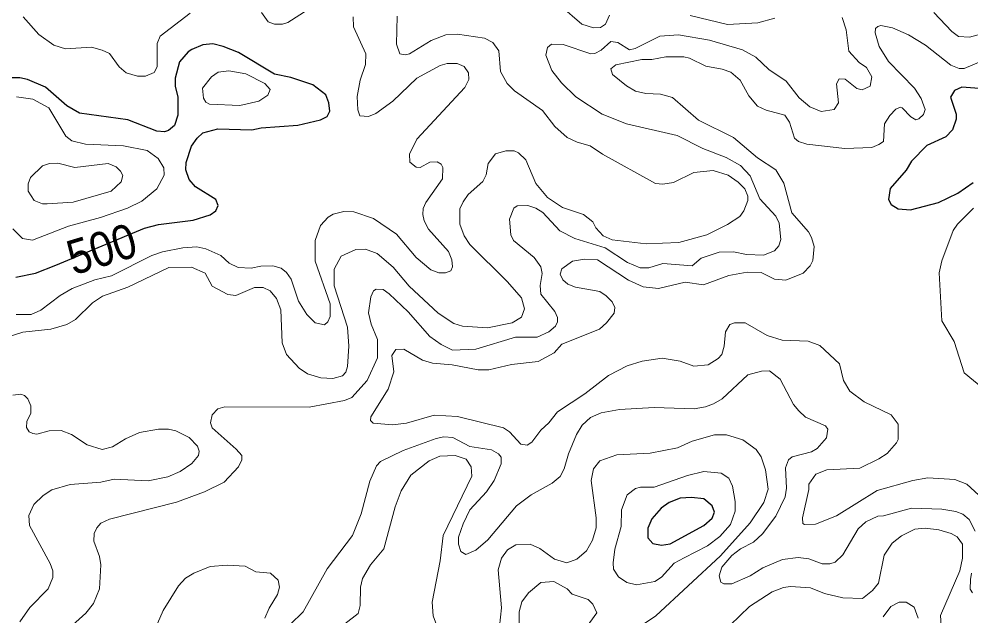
# Model space of a CAD drawing. Extents: x 577 to 602.9, y 7483.8 to 7511.6.
# Drawn here: x 578.43 to 580.635, y 7504.532 to 7505.913 of the extents above; entities that cross this region are included whole.
import ezdxf
from ezdxf.enums import TextEntityAlignment as Align

# ---------------------------------------------------------------- set-up
doc = ezdxf.new("R2010")
doc.units = 0
doc.header["$LTSCALE"] = 0.032
doc.layers.add('1', color=7, linetype='Continuous', lineweight=25)
doc.layers.add('2', color=7, linetype='Continuous', lineweight=13)
doc.layers.add('61', color=7, linetype='Continuous')

msp = doc.modelspace()

# ---------------------------------------------------------------- linework, layer by layer
at = {"layer": '1'}
for points in [[(578.4228, 7505.3155), (578.4689, 7505.3251), (578.5157, 7505.3433), (578.721, 7505.4292), (578.7536, 7505.4372), (578.8339, 7505.4475), (578.8729, 7505.4602), (578.8864, 7505.469), (578.892, 7505.4817), (578.8864, 7505.4952), (578.8395, 7505.5247), (578.8244, 7505.5421), (578.8164, 7505.5644), (578.8172, 7505.5811), (578.83, 7505.6185), (578.8427, 7505.6376), (578.8562, 7505.6495), (578.8912, 7505.659), (578.9699, 7505.6567), (578.9914, 7505.6614), (579.0765, 7505.6678), (579.1289, 7505.6797), (579.1441, 7505.6877), (579.1504, 7505.6996), (579.148, 7505.7195), (579.1409, 7505.7378), (579.1107, 7505.7608), (579.0598, 7505.7775), (579.0224, 7505.7855), (578.9389, 7505.8356), (578.9031, 7505.8499), (578.8793, 7505.8554), (578.8562, 7505.8531), (578.8308, 7505.8427), (578.822, 7505.8372), (578.8021, 7505.8141), (578.7918, 7505.7759), (578.7918, 7505.7576), (578.7981, 7505.7322), (578.7981, 7505.6908), (578.7902, 7505.667), (578.7767, 7505.6551), (578.7671, 7505.6519), (578.7496, 7505.6535), (578.6821, 7505.6797), (578.5707, 7505.6956), (578.5413, 7505.7123), (578.492, 7505.7553), (578.4499, 7505.7728), (578.4324, 7505.7767), (578.4093, 7505.7767)], [(580.6851, 7505.7497), (580.6143, 7505.7553), (580.5976, 7505.7481), (580.5881, 7505.7322), (580.6008, 7505.6932), (580.6008, 7505.6813), (580.5929, 7505.6567), (580.577, 7505.6408), (580.5332, 7505.6201), (580.4974, 7505.5843), (580.4855, 7505.5636), (580.4481, 7505.5207), (580.4442, 7505.4952), (580.4505, 7505.4841), (580.4664, 7505.4738), (580.4951, 7505.4714), (580.5603, 7505.4881), (580.6048, 7505.5103), (580.6406, 7505.535)]]:
    msp.add_lwpolyline(points, dxfattribs=at)
msp.add_lwpolyline([(579.9884, 7504.806), (579.9615, 7504.8042), (579.936, 7504.7939), (579.9178, 7504.7812), (579.8963, 7504.7565), (579.8867, 7504.735), (579.8867, 7504.712), (579.8987, 7504.6993), (579.9186, 7504.6953), (579.9384, 7504.6985), (580.0164, 7504.7406), (580.0362, 7504.7581), (580.041, 7504.7716), (580.0362, 7504.7867), (580.0164, 7504.8026)], close=True, dxfattribs=at)
at = {"layer": '2'}
for points in [[(578.9922, 7505.9286), (579.0073, 7505.9063), (579.0224, 7505.9016), (579.0407, 7505.9016), (579.0534, 7505.9055), (579.1003, 7505.935)], [(579.684, 7505.9445), (579.7341, 7505.9016), (579.7611, 7505.8928), (579.777, 7505.8936), (579.7889, 7505.9016), (579.7985, 7505.9222)], [(578.4403, 7505.9183), (578.4761, 7505.8777), (578.5111, 7505.8523), (578.5381, 7505.8443), (578.5986, 7505.8483), (578.6232, 7505.8411), (578.6399, 7505.8332), (578.6622, 7505.8022), (578.6789, 7505.7887), (578.7051, 7505.7807), (578.7234, 7505.7807), (578.7433, 7505.7894), (578.7504, 7505.8022), (578.7504, 7505.8562), (578.7576, 7505.8737), (578.8268, 7505.927)], [(579.2045, 7505.9183), (579.2053, 7505.8952), (579.2339, 7505.8324), (579.2331, 7505.8077), (579.2204, 7505.772), (579.214, 7505.7338), (579.2148, 7505.7028), (579.2196, 7505.6893), (579.2395, 7505.6877), (579.257, 7505.6948), (579.2959, 7505.7234), (579.3516, 7505.7759), (579.4057, 7505.8054), (579.4224, 7505.8101), (579.4454, 7505.8101), (579.4613, 7505.803), (579.4717, 7505.7887), (579.4725, 7505.7728), (579.4629, 7505.7545), (579.3516, 7505.6352), (579.3349, 7505.6002), (579.3357, 7505.5819), (579.35, 7505.57), (579.3595, 7505.5692), (579.3818, 7505.5819), (579.3993, 7505.5827), (579.408, 7505.5771), (579.412, 7505.5692), (579.4112, 7505.5429), (579.3723, 7505.4881), (579.3667, 7505.4746), (579.3659, 7505.461), (579.3691, 7505.4459), (579.3786, 7505.4268), (579.4255, 7505.3752), (579.4327, 7505.3561), (579.4343, 7505.3394), (579.4303, 7505.3306), (579.4184, 7505.3259), (579.4025, 7505.3259), (579.3842, 7505.333), (579.35, 7505.3608), (579.3047, 7505.4149), (579.2514, 7505.4515), (579.2061, 7505.4666), (579.183, 7505.4674), (579.1584, 7505.4618), (579.1464, 7505.4547), (579.1289, 7505.4356), (579.1162, 7505.4006), (579.1162, 7505.3529), (579.1512, 7505.2543), (579.1512, 7505.2249), (579.1456, 7505.2122), (579.1377, 7505.205), (579.1162, 7505.2098), (579.0971, 7505.2289)], [(579.7532, 7505.6193), (579.7229, 7505.628), (579.6999, 7505.6392), (579.6713, 7505.6646), (579.6426, 7505.7012), (579.5782, 7505.7473), (579.5607, 7505.764), (579.5456, 7505.7918), (579.5416, 7505.8395), (579.5281, 7505.8586), (579.5082, 7505.869), (579.4462, 7505.8785), (579.4192, 7505.8769), (579.385, 7505.8634), (579.3349, 7505.8324), (579.3246, 7505.83), (579.3126, 7505.8324), (579.3047, 7505.8547), (579.3063, 7505.9199)], [(580.3368, 7505.9167), (580.3464, 7505.8881), (580.3527, 7505.8388), (580.3766, 7505.8125), (580.3933, 7505.8006), (580.406, 7505.7791), (580.402, 7505.7576), (580.3837, 7505.7489), (580.371, 7505.7521), (580.344, 7505.7743), (580.3305, 7505.7751), (580.3241, 7505.7632), (580.3289, 7505.7195), (580.3185, 7505.7036), (580.2883, 7505.6988), (580.2621, 7505.7099), (580.2374, 7505.7306), (580.2072, 7505.7696), (580.1674, 7505.7966), (580.1372, 7505.8252), (580.1062, 7505.8419), (580.0299, 7505.8642), (579.9583, 7505.8769), (579.9146, 7505.8737), (579.8579, 7505.8448), (579.8446, 7505.8419), (579.8176, 7505.8586), (579.8009, 7505.861), (579.7786, 7505.8411), (579.7643, 7505.8332), (579.7547, 7505.8324), (579.6911, 7505.8539), (579.6641, 7505.8547), (579.6546, 7505.8475), (579.6506, 7505.8292), (579.6649, 7505.7942), (579.6872, 7505.7656), (579.7198, 7505.733), (579.781, 7505.6932), (579.8374, 7505.6702), (579.9551, 7505.6439), (580.014, 7505.6137), (580.068, 7505.593), (580.1014, 7505.574), (580.1237, 7505.5501), (580.146, 7505.4968), (580.1833, 7505.4571), (580.1913, 7505.4404), (580.1953, 7505.403), (580.1905, 7505.3879), (580.1802, 7505.3768), (580.1547, 7505.3664), (580.1158, 7505.368), (580.0855, 7505.3744), (580.0521, 7505.3736), (580.0108, 7505.3593), (579.9893, 7505.3418), (579.9217, 7505.3473), (579.8891, 7505.337), (579.8693, 7505.337), (579.8398, 7505.3497), (579.7881, 7505.3839), (579.7182, 7505.4054), (579.6832, 7505.4229), (579.6434, 7505.465), (579.6275, 7505.4754), (579.6092, 7505.4817), (579.5846, 7505.4809), (579.5766, 7505.4754), (579.5663, 7505.4499), (579.5695, 7505.4133), (579.5758, 7505.4006), (579.6235, 7505.3608), (579.6394, 7505.3394), (579.6418, 7505.3243)], [(579.9846, 7505.9214), (580.0712, 7505.9008), (580.142, 7505.9047), (580.181, 7505.9151)], [(580.6748, 7505.8825), (580.6318, 7505.8714), (580.6064, 7505.8729), (580.5913, 7505.8841), (580.5491, 7505.9286)], [(579.8374, 7505.7584), (579.8048, 7505.7847), (579.8009, 7505.7982), (579.8128, 7505.8069), (579.8732, 7505.8197), (579.8963, 7505.8197), (579.9289, 7505.826), (579.9702, 7505.826), (579.9838, 7505.8228), (580.0211, 7505.8038), (580.0593, 7505.7974), (580.0792, 7505.7902), (580.1006, 7505.772), (580.1205, 7505.7354), (580.1412, 7505.7115), (580.1611, 7505.702), (580.204, 7505.6908), (580.2152, 7505.6741), (580.2263, 7505.6376), (580.2358, 7505.6296), (580.2549, 7505.6233), (580.3432, 7505.6137), (580.406, 7505.6161), (580.4219, 7505.6225), (580.433, 7505.6296), (580.4354, 7505.6702), (580.4473, 7505.6901), (580.4617, 7505.7044), (580.472, 7505.7091), (580.476, 7505.7075), (580.4959, 7505.6869), (580.5078, 7505.6797), (580.5149, 7505.6821), (580.5253, 7505.6924), (580.5292, 7505.7036), (580.5197, 7505.729), (580.5046, 7505.7529), (580.4442, 7505.8149), (580.4227, 7505.8499), (580.4132, 7505.8809), (580.4139, 7505.8912), (580.4195, 7505.896), (580.4267, 7505.8984), (580.4537, 7505.8928), (580.4911, 7505.8769), (580.53, 7505.8523), (580.5889, 7505.8061), (580.608, 7505.799), (580.6199, 7505.799), (580.6692, 7505.8197)], [(580.3782, 7504.8734), (580.4219, 7504.8949), (580.441, 7504.9076), (580.4632, 7504.9322), (580.4664, 7504.9402), (580.4664, 7504.9752), (580.4505, 7504.9967), (580.3877, 7505.0269), (580.3551, 7505.0515), (580.34, 7505.0762), (580.3312, 7505.1151), (580.2851, 7505.1573), (580.2581, 7505.1676), (580.1977, 7505.17), (580.1635, 7505.1803), (580.1126, 7505.2098), (580.0879, 7505.2098), (580.0768, 7505.2058), (580.0665, 7505.1891), (580.0641, 7505.1557), (580.0585, 7505.1366), (580.0498, 7505.1271), (580.0267, 7505.1128), (579.9933, 7505.1096), (579.9615, 7505.1215), (579.9201, 7505.1279), (579.874, 7505.1215), (579.839, 7505.1104), (579.7961, 7505.0881), (579.7412, 7505.046), (579.6776, 7505.0038), (579.6577, 7504.9784), (579.6387, 7504.9617), (579.618, 7504.9338), (579.6076, 7504.9267), (579.5925, 7504.9291), (579.5663, 7504.9577), (579.5528, 7504.9672), (579.4462, 7504.9935), (579.3921, 7504.9959), (579.3277, 7504.9776), (579.2951, 7504.9736), (579.2509, 7504.9778), (579.2448, 7504.984), (579.245, 7504.9927), (579.2856, 7505.0563), (579.2983, 7505.0969), (579.2943, 7505.1342), (579.3031, 7505.1485), (579.3214, 7505.1493), (579.3651, 7505.1239), (579.3882, 7505.1167), (579.4335, 7505.1128), (579.4939, 7505.1008), (579.5186, 7505.1008), (579.5711, 7505.1135), (579.6331, 7505.1207), (579.6697, 7505.1406), (579.688, 7505.1605), (579.7746, 7505.1955), (579.7913, 7505.2098), (579.8088, 7505.232), (579.8104, 7505.2455), (579.804, 7505.2583), (579.7905, 7505.2726), (579.7754, 7505.2821), (579.719, 7505.2925), (579.7015, 7505.2996), (579.6903, 7505.3092), (579.684, 7505.3227), (579.688, 7505.3346), (579.7126, 7505.3529), (579.7404, 7505.3577), (579.7706, 7505.3561), (579.8422, 7505.3084), (579.8764, 7505.2933), (579.9114, 7505.2893), (579.9734, 7505.3044), (580.0156, 7505.298), (580.0744, 7505.3195), (580.1173, 7505.3275), (580.1492, 7505.3267), (580.1802, 7505.3108), (580.2064, 7505.3084), (580.247, 7505.3251), (580.2629, 7505.3418), (580.2692, 7505.3545), (580.2724, 7505.3863), (580.266, 7505.4078), (580.2589, 7505.4205), (580.2207, 7505.4642), (580.2016, 7505.5334), (580.1833, 7505.5644), (580.1412, 7505.5915), (580.0855, 7505.6392), (580.0044, 7505.6789), (579.944, 7505.7314), (579.9162, 7505.7394), (579.882, 7505.7409), (579.8581, 7505.7465), (579.8374, 7505.7584)], [(578.4244, 7505.733), (578.4626, 7505.7274), (578.4992, 7505.7075), (578.5389, 7505.6423), (578.5524, 7505.6312), (578.5842, 7505.6233), (578.6725, 7505.6193), (578.7274, 7505.6089), (578.7528, 7505.5907), (578.7655, 7505.5684), (578.7663, 7505.5517), (578.7496, 7505.5199), (578.7147, 7505.4913), (578.6813, 7505.4754), (578.6192, 7505.4539), (578.5453, 7505.434), (578.4618, 7505.4014), (578.4387, 7505.4054), (578.4157, 7505.4276)], [(578.3958, 7505.1748), (578.4395, 7505.1883), (578.5039, 7505.1955), (578.5413, 7505.2058), (578.5612, 7505.2177), (578.6009, 7505.2559), (578.624, 7505.2718), (578.6821, 7505.2925), (578.7775, 7505.3378), (578.83, 7505.3386), (578.8618, 7505.3251), (578.8777, 7505.2948), (578.9142, 7505.2758), (578.9325, 7505.2734), (578.9755, 7505.2917), (578.9961, 7505.2917), (579.0121, 7505.2837), (579.0264, 7505.2662), (579.0367, 7505.24), (579.0399, 7505.1636), (579.0502, 7505.1366), (579.0796, 7505.1048), (579.0987, 7505.0921), (579.1297, 7505.0825), (579.1576, 7505.0809), (579.1798, 7505.0873), (579.187, 7505.0961), (579.191, 7505.1088), (579.1941, 7505.1557), (579.191, 7505.2002), (579.1607, 7505.2956), (579.1607, 7505.3338), (579.1767, 7505.364), (579.2108, 7505.3799), (579.2331, 7505.3807), (579.2601, 7505.3704), (579.2967, 7505.3386), (579.3341, 7505.2948), (579.4009, 7505.232), (579.4375, 7505.2082), (579.4574, 7505.2026), (579.5154, 7505.1986), (579.5727, 7505.2098), (579.5941, 7505.2233), (579.6013, 7505.2424), (579.5941, 7505.2678), (579.5607, 7505.306), (579.4748, 7505.3911), (579.4613, 7505.4117), (579.4518, 7505.438), (579.4518, 7505.4738), (579.4589, 7505.4897), (579.4709, 7505.5072), (579.5051, 7505.5374), (579.5122, 7505.5525), (579.517, 7505.5787), (579.5337, 7505.601), (579.5583, 7505.6081), (579.5774, 7505.6081), (579.587, 7505.6034), (579.6045, 7505.5875), (579.6275, 7505.5326), (579.6546, 7505.5), (579.6895, 7505.4769), (579.738, 7505.461), (579.7595, 7505.4435), (579.7667, 7505.43), (579.7834, 7505.4117), (579.804, 7505.4022), (579.8828, 7505.3927), (579.9591, 7505.3958), (580.0235, 7505.4133), (580.0712, 7505.4372), (580.0999, 7505.4563), (580.1094, 7505.469), (580.1189, 7505.4928), (580.1189, 7505.5032), (580.1118, 7505.5199), (580.0959, 7505.5358), (580.0728, 7505.5517), (580.0386, 7505.5628), (579.9933, 7505.5581), (579.9464, 7505.535), (579.9217, 7505.531), (579.905, 7505.5326), (579.7818, 7505.6002), (579.7532, 7505.6193)], [(580.6414, 7505.4754), (580.604, 7505.438), (580.5945, 7505.4237), (580.5682, 7505.3537), (580.5618, 7505.3259), (580.5682, 7505.2145), (580.5968, 7505.1668), (580.6199, 7505.0945), (580.6628, 7505.0587)], [(579.0971, 7505.2289), (579.0781, 7505.2599), (579.0606, 7505.3108), (579.0502, 7505.3267), (579.0375, 7505.3362), (579.0184, 7505.3418), (578.9906, 7505.341), (578.9683, 7505.3362), (578.9381, 7505.3378), (578.9174, 7505.3481), (578.8975, 7505.3656), (578.8634, 7505.3815), (578.8419, 7505.3855), (578.8101, 7505.3839), (578.7624, 7505.3744), (578.7377, 7505.3656), (578.6447, 7505.3187), (578.6057, 7505.3092), (578.5532, 7505.2893), (578.5254, 7505.2734), (578.4809, 7505.2392), (578.4586, 7505.2296), (578.4236, 7505.2296)], [(579.6418, 7505.3243), (579.6379, 7505.2964), (579.6394, 7505.2766), (579.6713, 7505.236), (579.6776, 7505.2225), (579.6776, 7505.2122), (579.6728, 7505.2026), (579.6577, 7505.1891), (579.6307, 7505.1764), (579.5806, 7505.1764), (579.4884, 7505.1493), (579.4343, 7505.1469), (579.408, 7505.1597), (579.3818, 7505.178), (579.3317, 7505.2352), (579.288, 7505.2774), (579.2737, 7505.2869), (579.2578, 7505.2877), (579.2514, 7505.2837), (579.245, 7505.2702), (579.2395, 7505.2328), (579.2458, 7505.2066), (579.2609, 7505.1716), (579.2609, 7505.1287), (579.2371, 7505.0762), (579.2013, 7505.0372), (579.1846, 7505.0301), (579.1027, 7505.0149), (578.9071, 7505.0157), (578.8912, 7505.011), (578.8777, 7504.9967), (578.8737, 7504.9784), (578.8777, 7504.9672), (578.9333, 7504.9179), (578.9461, 7504.9028), (578.9461, 7504.8925), (578.9389, 7504.8766), (578.9055, 7504.8408), (578.8602, 7504.8185), (578.795, 7504.7947), (578.6399, 7504.7557), (578.62, 7504.7462), (578.6105, 7504.7358), (578.6041, 7504.7223), (578.6033, 7504.7048), (578.6168, 7504.669), (578.62, 7504.65), (578.6168, 7504.5943), (578.6025, 7504.5601), (578.585, 7504.5378), (578.5469, 7504.5029)], [(579.5472, 7504.8989), (579.5472, 7504.8837), (579.5313, 7504.8448), (579.513, 7504.8185), (579.4748, 7504.7772), (579.4589, 7504.7446), (579.4486, 7504.7136), (579.4486, 7504.6977), (579.4534, 7504.681), (579.4653, 7504.6738), (579.4884, 7504.6834), (579.5162, 7504.708), (579.583, 7504.7867), (579.6164, 7504.8122), (579.6657, 7504.8392), (579.684, 7504.8543), (579.6935, 7504.8718), (579.7031, 7504.9068), (579.7213, 7504.9513), (579.7349, 7504.9728), (579.754, 7504.9911), (579.7786, 7505.0014), (579.8215, 7505.0094), (579.9019, 7505.0142), (579.9941, 7505.011), (580.0203, 7505.0157), (580.0394, 7505.0221), (580.0593, 7505.034), (580.1189, 7505.0897), (580.1499, 7505.0984), (580.169, 7505.0992), (580.1937, 7505.0794), (580.2247, 7505.0213), (580.2366, 7505.0062), (580.2525, 7504.9919), (580.2986, 7504.9712), (580.3042, 7504.9641), (580.301, 7504.9434), (580.2788, 7504.9187), (580.266, 7504.9116), (580.2215, 7504.8996), (580.2128, 7504.8925), (580.2056, 7504.8742), (580.208, 7504.8273), (580.2048, 7504.8074), (580.1833, 7504.7621), (580.1523, 7504.7215), (580.1317, 7504.7024), (580.1014, 7504.6865), (580.0816, 7504.6714), (580.0585, 7504.6444), (580.0521, 7504.6245), (580.0561, 7504.6094), (580.0633, 7504.6062), (580.0816, 7504.6062), (580.1237, 7504.6245), (580.1531, 7504.6428), (580.1985, 7504.6619), (580.235, 7504.6667), (580.2597, 7504.6635), (580.2907, 7504.6523), (580.3082, 7504.6523), (580.3209, 7504.6563), (580.3384, 7504.673), (580.3742, 7504.7335), (580.3917, 7504.7494), (580.4195, 7504.7621), (580.433, 7504.7629), (580.4974, 7504.7812), (580.5682, 7504.7788), (580.6, 7504.7732), (580.6167, 7504.7669), (580.631, 7504.7549), (580.6453, 7504.7279)], [(578.4578, 7505.0181), (578.4507, 7505.034), (578.4427, 7505.042), (578.4348, 7505.0452), (578.4157, 7505.0428)], [(578.4324, 7504.518), (578.4554, 7504.5514), (578.4976, 7504.5943), (578.5087, 7504.6205), (578.5087, 7504.6356), (578.5023, 7504.6531), (578.4546, 7504.7406), (578.453, 7504.7637), (578.465, 7504.7891), (578.4864, 7504.8106), (578.5063, 7504.8233), (578.5485, 7504.836), (578.62, 7504.8408), (578.651, 7504.848), (578.7298, 7504.844), (578.7751, 7504.8535), (578.8037, 7504.8655), (578.8308, 7504.8845), (578.8459, 7504.9028), (578.8475, 7504.9132), (578.8435, 7504.9243), (578.8244, 7504.9442), (578.7934, 7504.9601), (578.7767, 7504.9641), (578.7536, 7504.9641), (578.7091, 7504.9561), (578.6773, 7504.9418), (578.6471, 7504.9227), (578.6232, 7504.9171), (578.5882, 7504.9275), (578.5516, 7504.9513), (578.5278, 7504.9609), (578.5, 7504.9601), (578.4713, 7504.9521), (578.4626, 7504.9537), (578.4538, 7504.9577), (578.4475, 7504.968), (578.4483, 7504.9816), (578.4578, 7505.0006), (578.4578, 7505.0181)], [(579.0582, 7504.5116), (579.0884, 7504.541), (579.1441, 7504.6404), (579.2029, 7504.7176), (579.2228, 7504.7676), (579.2427, 7504.8432), (579.2586, 7504.879), (579.2673, 7504.8893), (579.3198, 7504.9148), (579.3969, 7504.9426), (579.4144, 7504.9458), (579.4351, 7504.9442), (579.4748, 7504.9235), (579.5249, 7504.9163), (579.5408, 7504.9068), (579.5472, 7504.8989)], [(579.8414, 7504.4885), (579.9058, 7504.5315), (580.0553, 7504.6706), (580.1237, 7504.747), (580.1555, 7504.7939), (580.1659, 7504.8249), (580.1595, 7504.8694), (580.1492, 7504.8996), (580.138, 7504.9171), (580.107, 7504.9394), (580.0688, 7504.9505), (580.041, 7504.9505), (579.9893, 7504.9362), (579.9559, 7504.9203), (579.8923, 7504.9084), (579.8152, 7504.9044), (579.7754, 7504.8909), (579.7611, 7504.8718), (579.7555, 7504.8448), (579.7675, 7504.7589), (579.7675, 7504.7358), (579.7587, 7504.7072), (579.7452, 7504.6826), (579.7221, 7504.6627), (579.6991, 7504.6547), (579.6705, 7504.6627), (579.6371, 7504.6873), (579.614, 7504.6977), (579.5814, 7504.6961), (579.5615, 7504.6842), (579.548, 7504.6651), (579.54, 7504.638), (579.548, 7504.5506), (579.5432, 7504.5068)], [(579.4049, 7504.9012), (579.3802, 7504.8909), (579.3381, 7504.8575), (579.3158, 7504.8209), (579.3015, 7504.7843), (579.2753, 7504.6865), (579.2442, 7504.65), (579.226, 7504.6182), (579.2212, 7504.5983), (579.2204, 7504.5553), (579.2156, 7504.537), (579.1472, 7504.4838)], [(579.3977, 7504.5108), (579.3898, 7504.5315), (579.3874, 7504.5633), (579.4057, 7504.6587), (579.4128, 7504.7176), (579.4796, 7504.8551), (579.478, 7504.8766), (579.4661, 7504.8941), (579.4407, 7504.9028), (579.4049, 7504.9012)], [(580.6533, 7504.8114), (580.6255, 7504.8368), (580.5984, 7504.8472), (580.5356, 7504.8511), (580.5006, 7504.8448), (580.4179, 7504.8217), (580.3241, 7504.7629), (580.2753, 7504.7443), (580.2501, 7504.7429), (580.2461, 7504.7458), (580.2454, 7504.7589), (580.2597, 7504.8241), (580.2597, 7504.8368), (580.2764, 7504.8599), (580.3018, 7504.8694), (580.3782, 7504.8734)], [(580.5682, 7504.4862), (580.565, 7504.5323), (580.6096, 7504.6356), (580.6159, 7504.6651), (580.6159, 7504.6977), (580.6032, 7504.7144), (580.5897, 7504.7223), (580.5611, 7504.7311), (580.5292, 7504.735), (580.5054, 7504.7327), (580.4744, 7504.7168), (580.4529, 7504.7001), (580.4346, 7504.6722), (580.4211, 7504.607), (580.4076, 7504.5903)], [(578.7457, 7504.5013), (578.764, 7504.5442), (578.7997, 7504.6015), (578.8156, 7504.619), (578.8355, 7504.6309), (578.8729, 7504.646), (578.9127, 7504.6492), (578.954, 7504.6468), (578.9787, 7504.6333), (579.0128, 7504.6309), (579.0303, 7504.6142), (579.0335, 7504.5983), (579.0288, 7504.5808), (579.0097, 7504.5498), (579.0001, 7504.5267)], [(580.6366, 7504.6309), (580.6342, 7504.6158), (580.6334, 7504.5935), (580.639, 7504.5848)], [(580.4076, 7504.5903), (580.3845, 7504.572), (580.3384, 7504.5736), (580.2963, 7504.5832), (580.2637, 7504.5967), (580.2175, 7504.5999), (580.2008, 7504.5975), (580.1746, 7504.5871), (580.1221, 7504.5537), (580.0776, 7504.51)], [(580.4322, 7504.5291), (580.4497, 7504.553), (580.4688, 7504.5633), (580.4855, 7504.5633), (580.5038, 7504.5522), (580.5133, 7504.5267)]]:
    msp.add_lwpolyline(points, dxfattribs=at)
for points in [[(578.8578, 7505.7298), (578.8634, 7505.7206), (578.8713, 7505.7163), (578.9421, 7505.7131), (578.9858, 7505.7234), (579.0065, 7505.737), (579.0121, 7505.7497), (579.0001, 7505.764), (578.9556, 7505.7863), (578.9166, 7505.7934), (578.892, 7505.7902), (578.8761, 7505.7791), (578.8554, 7505.7529)], [(578.6367, 7505.5787), (578.655, 7505.5708), (578.6654, 7505.5612), (578.6709, 7505.5509), (578.6669, 7505.5366), (578.6439, 7505.5151), (578.5556, 7505.4889), (578.4952, 7505.4857), (578.4849, 7505.4857), (578.4658, 7505.4928), (578.4515, 7505.5151), (578.4515, 7505.5318), (578.457, 7505.5461), (578.4849, 7505.5732), (578.5008, 7505.5787), (578.5206, 7505.5795), (578.5596, 7505.5692)], [(579.971, 7504.6659), (579.948, 7504.6539), (579.9186, 7504.6213), (579.9034, 7504.611), (579.8605, 7504.6038), (579.8382, 7504.6086), (579.8192, 7504.6221), (579.8072, 7504.6396), (579.8064, 7504.6547), (579.8104, 7504.6857), (579.8255, 7504.7382), (579.8263, 7504.7772), (579.839, 7504.8122), (579.8581, 7504.8265), (579.87, 7504.8297), (579.9019, 7504.8297), (579.979, 7504.8567), (580.0164, 7504.8655), (580.0569, 7504.8623), (580.0744, 7504.8503), (580.0832, 7504.8321), (580.0895, 7504.7963), (580.0895, 7504.774), (580.0784, 7504.743), (580.0537, 7504.7152), (580.0251, 7504.6937)], [(579.7691, 7504.5384), (579.7595, 7504.5585), (579.7484, 7504.5696), (579.7118, 7504.5816), (579.6999, 7504.5943), (579.6689, 7504.611), (579.6394, 7504.6086), (579.6108, 7504.5848), (579.5949, 7504.5641), (579.5886, 7504.541), (579.5886, 7504.5132), (579.6037, 7504.4917), (579.6347, 7504.4671), (579.645, 7504.4631), (579.6784, 7504.4623), (579.7102, 7504.4726), (579.7325, 7504.4885)]]:
    msp.add_lwpolyline(points, close=True, dxfattribs=at)

# ---------------------------------------------------------------- texts
at = {"layer": '61', "width": 0.9}
msp.add_text('500', height=0.08, rotation=16.797, dxfattribs=at).set_placement((578.6334, 7505.3428), align=Align.CENTER)

doc.saveas('drawing.dxf')
